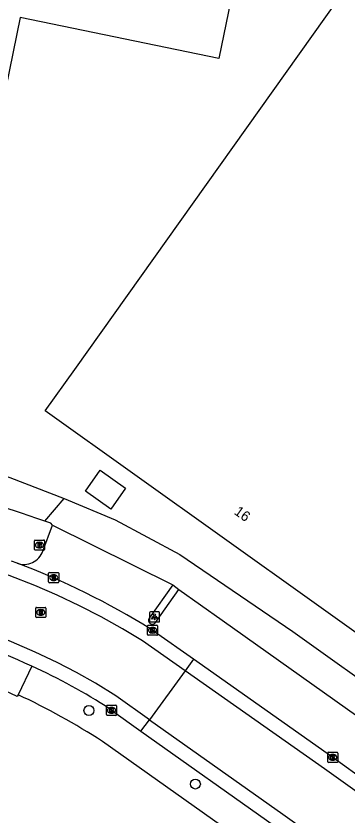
# Model space of a CAD drawing. Extents: x 157692 to 159670, y 381454 to 383289.
# Drawn here: x 158813.1 to 158845.7, y 382621.2 to 382700 of the extents above; entities that cross this region are included whole.
import ezdxf

# ---------------------------------------------------------------- set-up
doc = ezdxf.new("R2010")
doc.units = 0
for name, color, linetype in [('IMGEO_Boom', 7, 'Continuous'), ('IMGEO_Brandkraan', 7, 'Continuous'), ('IMGEO_Groenvoorziening', 7, 'Continuous'), ('IMGEO_Kolk', 7, 'Continuous'), ('IMGEO_Lage_trafo', 7, 'Continuous'), ('IMGEO_Lichtpunt', 7, 'Continuous'), ('IMGEO_Pand', 7, 'Continuous'), ('IMGEO_Pand_nummerreeks', 7, 'Continuous'), ('IMGEO_Parkeervlak_open', 7, 'Continuous'), ('IMGEO_Rijbaan_lokaal_gesloten', 7, 'Continuous'), ('IMGEO_Rioolput', 7, 'Continuous'), ('IMGEO_Voetpad_open', 7, 'Continuous')]:
    doc.layers.add(name, color=color, linetype=linetype)

msp = doc.modelspace()

# ---------------------------------------------------------------- linework, layer by layer
at = {"layer": 'IMGEO_Boom'}
for centre in [(158820.244, 382631.569), (158830.738, 382624.325)]:
    msp.add_circle(centre, 0.489, dxfattribs=at)
at = {"layer": 'IMGEO_Brandkraan'}
for p, q in [((158814.875, 382647.435), (158814.875, 382648.287)), ((158814.95, 382648.361), (158815.802, 382648.361)), ((158815.363, 382648.141), (158815.388, 382648.141)), ((158815.876, 382648.287), (158815.876, 382647.435)), ((158815.802, 382647.361), (158814.95, 382647.361)), ((158815.386, 382647.581), (158815.361, 382647.581))]:
    msp.add_line(p, q, dxfattribs=at)
for points in [[(158814.875, 382647.435), (158814.875, 382648.287)], [(158814.95, 382648.361), (158815.802, 382648.361)], [(158815.223, 382648.061), (158815.223, 382647.661), (158815.436, 382647.661)], [(158815.454, 382648.061), (158815.223, 382648.061)], [(158815.402, 382647.98), (158815.348, 382647.98), (158815.348, 382647.904)], [(158815.348, 382647.904), (158815.401, 382647.904)], [(158815.41, 382647.828), (158815.348, 382647.828), (158815.348, 382647.747)], [(158815.348, 382647.747), (158815.41, 382647.747)], [(158815.876, 382648.287), (158815.876, 382647.435)], [(158815.802, 382647.361), (158814.95, 382647.361)]]:
    msp.add_lwpolyline(points, dxfattribs=at)
for centre, radius, start, end in [((158814.952, 382648.285), 0.0765, 91.55205, 178.44795), ((158814.952, 382648.285), 0.0765, 91.55205, 178.44795), ((158815.403, 382647.942), 0.0379, 267.82845, 90.93552), ((158815.411, 382647.787), 0.0404, 269.87594, 90.50774), ((158815.442, 382647.912), 0.251, 268.66757, 293.53466), ((158815.458, 382647.916), 0.145, 59.4692, 91.53667), ((158815.483, 382647.963), 0.0922, 285.51372, 58.15012), ((158815.488, 382647.771), 0.105, 301.31148, 78.98903), ((158815.8, 382648.285), 0.0765, 1.55205, 88.44795), ((158815.8, 382648.285), 0.0765, 1.55205, 88.44795), ((158814.952, 382647.437), 0.0765, 181.55205, 268.44795), ((158814.952, 382647.437), 0.0765, 181.55205, 268.44795), ((158815.8, 382647.437), 0.0765, 271.55205, 358.44795), ((158815.8, 382647.437), 0.0765, 271.55205, 358.44795)]:
    msp.add_arc(centre, radius, start, end, dxfattribs=at)
for centre, major_axis, ratio, start_param, end_param in [((158815.362, 382647.861), (-0.387, 0.002), 0.722429, 4.712389, 7.853982), ((158815.387, 382647.861), (-0.39, 0.002), 0.717154, 1.570796, 4.712389)]:
    msp.add_ellipse(centre, major_axis=major_axis, ratio=ratio, start_param=start_param, end_param=end_param, dxfattribs=at)
at = {"layer": 'IMGEO_Groenvoorziening'}
msp.add_lwpolyline([(158817.813, 382652.434), (158822.823, 382650.335), (158829.198, 382646.946), (158840.336, 382639.343), (158850.568, 382632.045)], dxfattribs=at)
at = {"layer": 'IMGEO_Kolk'}
for p, q in [((158826.017, 382639.047), (158826.017, 382639.899)), ((158826.092, 382639.973), (158826.944, 382639.973)), ((158826.505, 382639.753), (158826.53, 382639.753)), ((158827.018, 382639.899), (158827.018, 382639.047)), ((158826.944, 382638.973), (158826.092, 382638.973)), ((158826.528, 382639.193), (158826.503, 382639.193)), ((158821.973, 382631.161), (158821.973, 382632.013)), ((158822.048, 382632.087), (158822.9, 382632.087)), ((158822.461, 382631.867), (158822.486, 382631.867)), ((158822.974, 382632.013), (158822.974, 382631.161)), ((158822.9, 382631.087), (158822.048, 382631.087)), ((158822.484, 382631.307), (158822.459, 382631.307)), ((158843.78, 382626.526), (158843.78, 382627.378)), ((158843.855, 382627.452), (158844.707, 382627.452)), ((158844.268, 382627.232), (158844.293, 382627.232)), ((158844.781, 382627.378), (158844.781, 382626.526)), ((158844.707, 382626.452), (158843.855, 382626.452)), ((158844.291, 382626.672), (158844.266, 382626.672))]:
    msp.add_line(p, q, dxfattribs=at)
for points in [[(158826.017, 382639.047), (158826.017, 382639.899)], [(158826.092, 382639.973), (158826.944, 382639.973)], [(158827.018, 382639.899), (158827.018, 382639.047)], [(158826.944, 382638.973), (158826.092, 382638.973)], [(158826.338, 382639.673), (158826.461, 382639.673), (158826.461, 382639.522), (158826.591, 382639.673), (158826.755, 382639.673), (158826.609, 382639.522), (158826.762, 382639.273), (158826.61, 382639.273), (158826.525, 382639.437), (158826.461, 382639.37), (158826.461, 382639.273), (158826.338, 382639.273), (158826.338, 382639.673)], [(158821.973, 382631.161), (158821.973, 382632.013)], [(158822.048, 382632.087), (158822.9, 382632.087)], [(158822.974, 382632.013), (158822.974, 382631.161)], [(158822.9, 382631.087), (158822.048, 382631.087)], [(158822.294, 382631.787), (158822.417, 382631.787), (158822.417, 382631.636), (158822.547, 382631.787), (158822.711, 382631.787), (158822.565, 382631.636), (158822.718, 382631.387), (158822.566, 382631.387), (158822.481, 382631.551), (158822.417, 382631.484), (158822.417, 382631.387), (158822.294, 382631.387), (158822.294, 382631.787)], [(158843.78, 382626.526), (158843.78, 382627.378)], [(158843.855, 382627.452), (158844.707, 382627.452)], [(158844.101, 382627.152), (158844.224, 382627.152), (158844.224, 382627.001), (158844.354, 382627.152), (158844.518, 382627.152), (158844.372, 382627.001), (158844.525, 382626.752), (158844.373, 382626.752), (158844.288, 382626.916), (158844.224, 382626.849), (158844.224, 382626.752), (158844.101, 382626.752), (158844.101, 382627.152)], [(158844.781, 382627.378), (158844.781, 382626.526)], [(158844.707, 382626.452), (158843.855, 382626.452)]]:
    msp.add_lwpolyline(points, dxfattribs=at)
for centre, start, end in [((158826.094, 382639.897), 91.55205, 178.44795), ((158826.094, 382639.897), 91.55205, 178.44795), ((158826.942, 382639.897), 1.55205, 88.44795), ((158826.942, 382639.897), 1.55205, 88.44795), ((158826.094, 382639.049), 181.55205, 268.44795), ((158826.094, 382639.049), 181.55205, 268.44795), ((158826.942, 382639.049), 271.55205, 358.44795), ((158826.942, 382639.049), 271.55205, 358.44795), ((158822.05, 382632.011), 91.55205, 178.44795), ((158822.05, 382632.011), 91.55205, 178.44795), ((158822.898, 382632.011), 1.55205, 88.44795), ((158822.898, 382632.011), 1.55205, 88.44795), ((158822.05, 382631.163), 181.55205, 268.44795), ((158822.05, 382631.163), 181.55205, 268.44795), ((158822.898, 382631.163), 271.55205, 358.44795), ((158822.898, 382631.163), 271.55205, 358.44795), ((158843.857, 382627.376), 91.55205, 178.44795), ((158843.857, 382627.376), 91.55205, 178.44795), ((158844.705, 382627.376), 1.55205, 88.44795), ((158844.705, 382627.376), 1.55205, 88.44795), ((158843.857, 382626.528), 181.55205, 268.44795), ((158843.857, 382626.528), 181.55205, 268.44795), ((158844.705, 382626.528), 271.55205, 358.44795), ((158844.705, 382626.528), 271.55205, 358.44795)]:
    msp.add_arc(centre, 0.0765, start, end, dxfattribs=at)
for centre, major_axis, ratio, start_param, end_param in [((158826.504, 382639.473), (-0.387, 0.002), 0.722429, 4.712389, 7.853982), ((158826.529, 382639.473), (-0.39, 0.002), 0.717154, 1.570796, 4.712389), ((158822.46, 382631.587), (-0.387, 0.002), 0.722429, 4.712389, 7.853982), ((158822.485, 382631.587), (-0.39, 0.002), 0.717154, 1.570796, 4.712389), ((158844.267, 382626.952), (-0.387, 0.002), 0.722429, 4.712389, 7.853982), ((158844.292, 382626.952), (-0.39, 0.002), 0.717154, 1.570796, 4.712389)]:
    msp.add_ellipse(centre, major_axis=major_axis, ratio=ratio, start_param=start_param, end_param=end_param, dxfattribs=at)
at = {"layer": 'IMGEO_Lage_trafo'}
msp.add_lwpolyline([(158822.406, 382651.408), (158819.896, 382653.167), (158821.337, 382655.224), (158823.847, 382653.465), (158822.406, 382651.408)], dxfattribs=at)
at = {"layer": 'IMGEO_Lichtpunt'}
for p, q in [((158826.221, 382641.192), (158826.221, 382640.385)), ((158826.221, 382641.192), (158826.221, 382640.385)), ((158827.123, 382641.287), (158826.315, 382641.287)), ((158827.123, 382641.287), (158826.315, 382641.287)), ((158827.217, 382640.385), (158827.217, 382641.192)), ((158827.217, 382640.385), (158827.217, 382641.192)), ((158826.315, 382640.291), (158827.123, 382640.291)), ((158826.315, 382640.291), (158827.123, 382640.291))]:
    msp.add_line(p, q, dxfattribs=at)
for points in [[(158826.595, 382640.856), (158826.634, 382640.828), (158826.446, 382640.566), (158826.408, 382640.593), (158826.595, 382640.856)], [(158826.697, 382640.808), (158826.744, 382640.808), (158826.744, 382640.486), (158826.697, 382640.486), (158826.697, 382640.808)], [(158826.807, 382640.828), (158826.845, 382640.855), (158827.032, 382640.593), (158826.993, 382640.565), (158826.807, 382640.828)]]:
    msp.add_lwpolyline(points, dxfattribs=at)
msp.add_circle((158826.72, 382640.99), 0.0994, dxfattribs=at)
for centre, start, end in [((158826.315, 382641.192), 90, 180), ((158826.315, 382641.192), 90, 180), ((158827.123, 382641.192), 0, 90), ((158827.123, 382641.192), 0, 90), ((158826.315, 382640.385), 180, 270), ((158826.315, 382640.385), 180, 270), ((158827.123, 382640.385), 270, 0), ((158827.123, 382640.385), 270, 360)]:
    msp.add_arc(centre, 0.0946, start, end, dxfattribs=at)
at = {"layer": 'IMGEO_Pand'}
for points in [[(158801.279, 382792.908), (158841.839, 382784.735), (158867.622, 382765.999), (158864.37, 382750), (158861.339, 382735.089), (158841.948, 382739.069), (158833.065, 382695.788), (158813.463, 382699.812), (158805.665, 382661.817), (158804.66, 382656.919)], [(158851.295, 382635.885), (158815.94, 382661.097), (158818.842, 382665.17), (158848.797, 382707.217), (158850.287, 382706.155), (158881.605, 382750), (158886.758, 382757.214), (158896.862, 382750), (158900.058, 382747.718), (158899.895, 382747.468), (158935.872, 382721.831), (158918.268, 382697.089), (158928.688, 382689.687), (158894.831, 382642.033)]]:
    msp.add_lwpolyline(points, dxfattribs=at)
at = {"layer": 'IMGEO_Parkeervlak_open'}
for points in [[(158816.653, 382649.827), (158828.502, 382643.944)], [(158829.096, 382643.49), (158833.383, 382640.454), (158852.305, 382627.052)]]:
    msp.add_lwpolyline(points, dxfattribs=at)
at = {"layer": 'IMGEO_Rijbaan_lokaal_gesloten'}
for points in [[(158829.736, 382635.48), (158825.53, 382638.441), (158823.563, 382639.618), (158821.455, 382640.788), (158819.309, 382641.889), (158817.129, 382642.92), (158814.917, 382643.879), (158812.393, 382644.877), (158810.062, 382645.634), (158807.264, 382646.469), (158804.448, 382647.227), (158801.611, 382647.908), (158798.679, 382648.53), (158786.89, 382650.962), (158687.801, 382671.221), (158658.103, 382680.071)], [(158826.203, 382630.662), (158822.905, 382632.999), (158820.878, 382634.258), (158819.022, 382635.313), (158817.127, 382636.296), (158814.941, 382637.326), (158812.596, 382638.342), (158810.385, 382639.211), (158808.144, 382640.004), (158805.879, 382640.719), (158803.597, 382641.354), (158802.709, 382641.562), (158785.621, 382645.088), (158765.996, 382649.111), (158706.659, 382661.271), (158655.939, 382671.608)], [(158813.168, 382646.076), (158812.615, 382646.277)], [(158830.564, 382636.609), (158826.695, 382639.333), (158826.336, 382639.59)], [(158830.564, 382636.609), (158829.736, 382635.48)], [(158851.203, 382621.952), (158844.28, 382626.951), (158830.564, 382636.609)], [(158829.736, 382635.48), (158826.203, 382630.662)], [(158858.97, 382614.751), (158843.467, 382625.811), (158829.736, 382635.48)], [(158822.289, 382631.722), (158822.475, 382631.588), (158825.375, 382629.533)], [(158825.375, 382629.533), (158826.203, 382630.662)], [(158826.203, 382630.662), (158839.343, 382621.352), (158854.934, 382610.247), (158855.479, 382609.864)], [(158825.375, 382629.533), (158838.532, 382620.211), (158854.125, 382609.104), (158854.665, 382608.724)]]:
    msp.add_lwpolyline(points, dxfattribs=at)
for centre, radius, start, end in [((158786.568, 382575.462), 75.458, 58.19542, 69.35877), ((158786.197, 382574.414), 67.764, 65.19781, 75.4359), ((158792.493, 382586.504), 54.152, 56.6175, 65.87918)]:
    msp.add_arc(centre, radius, start, end, dxfattribs=at)
at = {"layer": 'IMGEO_Rioolput'}
for p, q in [((158816.271, 382644.23), (158816.271, 382645.082)), ((158816.346, 382645.156), (158817.198, 382645.156)), ((158816.759, 382644.936), (158816.784, 382644.936)), ((158817.272, 382645.082), (158817.272, 382644.23)), ((158817.198, 382644.156), (158816.346, 382644.156)), ((158816.782, 382644.376), (158816.757, 382644.376)), ((158814.999, 382640.802), (158814.999, 382641.654)), ((158815.074, 382641.728), (158815.926, 382641.728)), ((158815.487, 382641.508), (158815.512, 382641.508)), ((158816, 382641.654), (158816, 382640.802)), ((158815.926, 382640.728), (158815.074, 382640.728)), ((158815.51, 382640.948), (158815.485, 382640.948))]:
    msp.add_line(p, q, dxfattribs=at)
for points in [[(158816.271, 382644.23), (158816.271, 382645.082)], [(158816.346, 382645.156), (158817.198, 382645.156)], [(158816.86, 382644.854), (158816.608, 382644.856), (158816.608, 382644.456)], [(158816.608, 382644.456), (158816.732, 382644.456), (158816.732, 382644.618), (158816.743, 382644.618)], [(158816.786, 382644.775), (158816.732, 382644.775), (158816.732, 382644.694)], [(158816.732, 382644.694), (158816.784, 382644.694)], [(158816.79, 382644.589), (158816.861, 382644.456), (158817.001, 382644.456), (158816.936, 382644.582)], [(158817.272, 382645.082), (158817.272, 382644.23)], [(158817.198, 382644.156), (158816.346, 382644.156)], [(158814.999, 382640.802), (158814.999, 382641.654)], [(158815.074, 382641.728), (158815.926, 382641.728)], [(158815.588, 382641.426), (158815.336, 382641.428), (158815.336, 382641.028)], [(158815.514, 382641.347), (158815.46, 382641.347), (158815.46, 382641.266)], [(158816, 382641.654), (158816, 382640.802)], [(158815.926, 382640.728), (158815.074, 382640.728)], [(158815.336, 382641.028), (158815.46, 382641.028), (158815.46, 382641.19), (158815.471, 382641.19)], [(158815.46, 382641.266), (158815.512, 382641.266)], [(158815.518, 382641.161), (158815.589, 382641.028), (158815.729, 382641.028), (158815.664, 382641.154)]]:
    msp.add_lwpolyline(points, dxfattribs=at)
for centre, radius, start, end in [((158816.348, 382645.08), 0.0765, 91.55205, 178.44795), ((158816.348, 382645.08), 0.0765, 91.55205, 178.44795), ((158816.742, 382644.565), 0.0533, 26.02933, 88.69889), ((158816.768, 382644.883), 0.19, 274.7715, 282.96867), ((158816.792, 382644.679), 0.0964, 77.00612, 93.18647), ((158816.806, 382644.736), 0.0378, 276.66336, 79.67722), ((158816.859, 382644.744), 0.109, 350.36119, 89.41601), ((158816.857, 382644.744), 0.112, 277.58423, 350.98172), ((158816.841, 382644.529), 0.108, 29.51342, 73.79051), ((158817.196, 382645.08), 0.0765, 1.55205, 88.44795), ((158817.196, 382645.08), 0.0765, 1.55205, 88.44795), ((158816.348, 382644.232), 0.0765, 181.55205, 268.44795), ((158816.348, 382644.232), 0.0765, 181.55205, 268.44795), ((158817.196, 382644.232), 0.0765, 271.55205, 358.44795), ((158817.196, 382644.232), 0.0765, 271.55205, 358.44795), ((158815.076, 382641.652), 0.0765, 91.55205, 178.44795), ((158815.076, 382641.652), 0.0765, 91.55205, 178.44795), ((158815.52, 382641.251), 0.0964, 77.00612, 93.18647), ((158815.534, 382641.308), 0.0378, 276.66336, 79.67722), ((158815.587, 382641.316), 0.109, 350.36119, 89.41601), ((158815.585, 382641.316), 0.112, 277.58423, 350.98172), ((158815.924, 382641.652), 0.0765, 1.55205, 88.44795), ((158815.924, 382641.652), 0.0765, 1.55205, 88.44795), ((158815.076, 382640.804), 0.0765, 181.55205, 268.44795), ((158815.076, 382640.804), 0.0765, 181.55205, 268.44795), ((158815.47, 382641.137), 0.0533, 26.02933, 88.69889), ((158815.496, 382641.455), 0.19, 274.7715, 282.96867), ((158815.569, 382641.101), 0.108, 29.51342, 73.79051), ((158815.924, 382640.804), 0.0765, 271.55205, 358.44795), ((158815.924, 382640.804), 0.0765, 271.55205, 358.44795)]:
    msp.add_arc(centre, radius, start, end, dxfattribs=at)
for centre, major_axis, ratio, start_param, end_param in [((158816.758, 382644.656), (-0.387, 0.002), 0.722429, 4.712389, 7.853982), ((158816.783, 382644.656), (-0.39, 0.002), 0.717154, 1.570796, 4.712389), ((158815.486, 382641.228), (-0.387, 0.002), 0.722429, 4.712389, 7.853982), ((158815.511, 382641.228), (-0.39, 0.002), 0.717154, 1.570796, 4.712389)]:
    msp.add_ellipse(centre, major_axis=major_axis, ratio=ratio, start_param=start_param, end_param=end_param, dxfattribs=at)
at = {"layer": 'IMGEO_Voetpad_open'}
for points in [[(158805.622, 382656.728), (158812.453, 382654.508), (158817.813, 382652.434)], [(158815.882, 382650.221), (158817.813, 382652.434)], [(158816.653, 382649.827), (158816.485, 382650.003), (158816.184, 382650.112), (158815.882, 382650.221)], [(158815.704, 382647.273), (158816.653, 382649.827)], [(158828.502, 382643.944), (158826.198, 382640.677)], [(158828.502, 382643.944), (158829.096, 382643.49)], [(158826.802, 382640.232), (158829.096, 382643.49)], [(158814.623, 382635.928), (158813.267, 382633.119)], [(158813.267, 382633.119), (158813.165, 382632.945), (158810.764, 382634.05), (158810.169, 382634.169), (158810.04, 382633.85)], [(158873.747, 382591.565), (158821.576, 382628.531)]]:
    msp.add_lwpolyline(points, dxfattribs=at)
for centre, radius, start, end in [((158781.964, 382555.292), 100.806, 70.3383, 77.70406), ((158813.848, 382647.921), 1.966, 249.78023, 340.75468), ((158826.499, 382640.453), 0.375, 143.2994, 323.93837), ((158782.356, 382567.32), 72.698, 57.35079, 64.83668)]:
    msp.add_arc(centre, radius, start, end, dxfattribs=at)

# ---------------------------------------------------------------- texts
at = {"layer": 'IMGEO_Pand_nummerreeks'}
msp.add_text('16', height=1, rotation=324.50696, dxfattribs=at).set_placement((158834.482, 382650.969))

doc.saveas('drawing.dxf')
